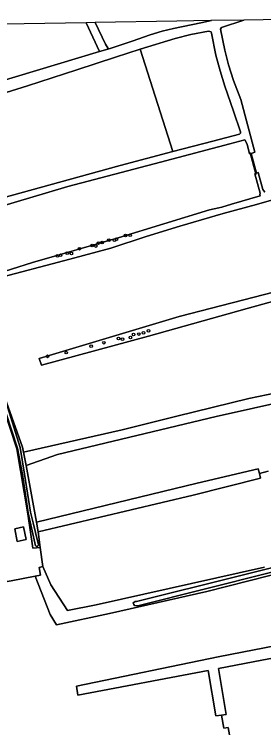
# Model space of a CAD drawing. Extents: x 162510 to 163918, y 388494 to 389774.
# Drawn here: x 163201.6 to 163292.6, y 389509.4 to 389769.9 of the extents above; entities that cross this region are included whole.
import ezdxf

# ---------------------------------------------------------------- set-up
doc = ezdxf.new("R2010")
doc.units = 0
for name, color, linetype in [('IMGEO_Boom', 7, 'Continuous'), ('IMGEO_Duiker', 7, 'Continuous'), ('IMGEO_Erf', 7, 'Continuous'), ('IMGEO_Grasland_agrarisch', 7, 'Continuous'), ('IMGEO_Grasland_overig', 7, 'Continuous'), ('IMGEO_Loofbos', 7, 'Continuous'), ('IMGEO_Oever', 7, 'Continuous'), ('IMGEO_Pand', 7, 'Continuous'), ('IMGEO_Sloot', 7, 'Continuous'), ('IMGEO_Waterloop', 7, 'Continuous')]:
    doc.layers.add(name, color=color, linetype=linetype)

msp = doc.modelspace()

# ---------------------------------------------------------------- linework, layer by layer
at = {"layer": 'IMGEO_Boom'}
for centre in [(163242.21, 389689.14), (163243.94, 389689.22), (163230.04, 389685.51), (163232.31, 389686.39), (163233.63, 389686.58), (163236.13, 389687.47), (163238.18, 389687.46), (163238.85, 389687.84), (163225.39, 389684.33), (163231.38, 389685.29), (163217.38, 389681.74), (163218.42, 389681.91), (163220.89, 389682.67), (163222.42, 389682.58), (163250.55, 389654.31), (163243.96, 389651.87), (163245.15, 389652.98), (163247.08, 389653.16), (163248.71, 389653.57), (163234.32, 389649.99), (163239.63, 389651.57), (163241.05, 389651.28), (163229.62, 389648.7), (163213.68, 389645.02), (163220.57, 389646.37)]:
    msp.add_circle(centre, 0.489, dxfattribs=at)
at = {"layer": 'IMGEO_Duiker'}
msp.add_lwpolyline([(163287.57, 389719.43), (163287.69, 389719), (163289.68, 389711.75), (163289.76, 389711.43)], dxfattribs=at)
at = {"layer": 'IMGEO_Erf'}
msp.add_lwpolyline([(163146.78, 389560.38), (163147.56, 389555.75), (163147.85, 389554.47), (163200.47, 389563.08), (163209.16, 389564.77), (163211.12, 389565.15), (163210.61, 389567.92), (163211.95, 389568.29), (163210.99, 389575.22), (163208.34, 389574.96), (163206.56, 389587.55), (163202.54, 389611.21), (163185.36, 389663.19), (163183.2, 389670.23), (163182.98, 389670.17), (163189.65, 389648.22), (163198.16, 389622.43), (163197.59, 389622.24), (163189.08, 389648.04), (163182.62, 389669.26)], dxfattribs=at)
msp.add_lwpolyline([(163204.95, 389582.72), (163205.87, 389578.08), (163202.68, 389577.45), (163201.77, 389582.09)], close=True, dxfattribs=at)
at = {"layer": 'IMGEO_Grasland_agrarisch'}
for points in [[(163411.57, 389769.92), (163285.36, 389767.8), (163277.21, 389765.09), (163276.82, 389764.54), (163278.41, 389756.79), (163279.83, 389751.46), (163281.59, 389745.78), (163284.31, 389738.79), (163289.44, 389719.56), (163288.74, 389719.28), (163288.07, 389719.1), (163289.95, 389711.86), (163290.6, 389712.12), (163292.33, 389705.96), (163292.99, 389704.91)], [(163192.77, 389674.36), (163208.18, 389679.31), (163239.53, 389688.27), (163272.86, 389698.48), (163276.3, 389699.27), (163277.3, 389699.54), (163280.93, 389700.59), (163291.39, 389703.59), (163291.22, 389704.07), (163291.29, 389704.58), (163289.43, 389711.65), (163289.68, 389711.75), (163289.95, 389711.86), (163288.07, 389719.1), (163287.81, 389719.03), (163287.69, 389719), (163287.5, 389718.95), (163286.57, 389722.49), (163285.76, 389724.09), (163280.24, 389722.61), (163255, 389715.89), (163221.12, 389707.01), (163174.85, 389693.27)], [(163297.17, 389702.51), (163289.96, 389700.48), (163277.82, 389697.22), (163262.01, 389692.5), (163249.69, 389688.83), (163236.87, 389684.56), (163221.91, 389680.54), (163193.11, 389672.91), (163192.99, 389673.37), (163192.89, 389673.85), (163185.27, 389671.67), (163185.7, 389669.77), (163198.78, 389628.32), (163204.59, 389611.79), (163204.95, 389610.01), (163240.99, 389618.17), (163260.86, 389623.21), (163287.25, 389629.6), (163301.29, 389632.53)], [(163324.45, 389672.96), (163286.55, 389662.52), (163250.57, 389652.33), (163211.54, 389641.75), (163210.68, 389644.21), (163261.81, 389659.6), (163323.63, 389675.56)], [(163316.2, 389632.19), (163275.29, 389623.04), (163217.35, 389609.13), (163205.96, 389605.11), (163207.88, 389594.48), (163209.68, 389584.48), (163268.31, 389598.76), (163290.67, 389603.94), (163291.09, 389602.21), (163294.3, 389603.06)], [(163294.3, 389603.06), (163291.09, 389602.21), (163291.5, 389600.48), (163266.89, 389594.38), (163210.32, 389580.89), (163210.99, 389575.22), (163211.95, 389568.29), (163214.97, 389561.56), (163220.99, 389552.24), (163231.48, 389554.24), (163292.98, 389568.05)], [(163302.52, 389566.92), (163271.82, 389559.09), (163236.39, 389551.1), (163216.96, 389546.98), (163214.67, 389550.73), (163209.16, 389564.77), (163200.47, 389563.08), (163147.85, 389554.47), (163148.82, 389550.2), (163149, 389549.41), (163149.68, 389545.04), (163153.99, 389526.27), (163157.09, 389514.41), (163156.83, 389514.22), (163158.11, 389509.39)], [(163395.27, 389506.72), (163392.57, 389514.59), (163388.69, 389522.39), (163382.64, 389530.87), (163376.94, 389536.07), (163370.64, 389540.9), (163362.27, 389545.59), (163357.6, 389548.48), (163354.62, 389550.94), (163346.4, 389546.69), (163346.8, 389544.98), (163316.79, 389538.71), (163291.98, 389534.11), (163276.15, 389530.98), (163278.88, 389514.29), (163277.26, 389514.04), (163278.11, 389509.29), (163279.66, 389509.54), (163281.14, 389501.38)], [(163278.11, 389509.29), (163277.26, 389514.04), (163275.18, 389513.71), (163272.33, 389530.25), (163224.79, 389521.24), (163224.27, 389524.57), (163275.98, 389535.24), (163327.39, 389545.27)]]:
    msp.add_lwpolyline(points, dxfattribs=at)
msp.add_lwpolyline([(163231.13, 389766.89), (163234.87, 389759.06), (163235.79, 389757.48), (163236.09, 389757.35), (163236.61, 389757.41), (163244.61, 389760.16), (163251.17, 389762.38), (163255.57, 389763.78), (163259.74, 389764.76), (163269.63, 389766.82), (163273.52, 389767.6), (163273.3, 389767.6), (163260.95, 389767.39)], close=True, dxfattribs=at)
at = {"layer": 'IMGEO_Grasland_overig'}
msp.add_lwpolyline([(163168.42, 389737.11), (163201.99, 389747.04), (163232.71, 389756.31), (163227.79, 389766.83), (163167.23, 389765.81)], dxfattribs=at)
msp.add_lwpolyline([(163324.45, 389672.96), (163323.63, 389675.56), (163261.81, 389659.6), (163210.68, 389644.21), (163211.54, 389641.75), (163250.57, 389652.33), (163286.55, 389662.52)], close=True, dxfattribs=at)
at = {"layer": 'IMGEO_Loofbos'}
for points in [[(163278.5, 389743.65), (163276.73, 389749.21), (163275.14, 389755.02), (163273.53, 389762.97), (163273.43, 389763.51), (163272.5, 389763.74), (163266.01, 389762.56), (163260.29, 389761.05), (163247.51, 389757.2), (163259.45, 389719.78), (163274.05, 389723.61), (163283.76, 389726.16), (163284.14, 389726.49), (163284.2, 389726.96), (163281.62, 389734.49)], [(163333.87, 389639.06), (163312.94, 389634.92), (163309.61, 389634.26), (163301.29, 389632.53), (163287.25, 389629.6), (163260.86, 389623.21), (163240.99, 389618.17), (163204.95, 389610.01), (163205.96, 389605.11), (163217.35, 389609.13), (163275.29, 389623.04), (163316.2, 389632.19), (163334.6, 389635.74), (163334.38, 389636.89)], [(163290.67, 389603.94), (163268.31, 389598.76), (163209.68, 389584.48), (163210.32, 389580.89), (163266.89, 389594.38), (163291.5, 389600.48), (163291.09, 389602.21)]]:
    msp.add_lwpolyline(points, close=True, dxfattribs=at)
for points in [[(163196.56, 389702.6), (163240.24, 389714.74), (163259.45, 389719.78), (163247.51, 389757.2), (163238.52, 389754.23), (163224.46, 389749.6), (163206.42, 389743.82), (163192.61, 389739.52)], [(163319.35, 389572.15), (163246.64, 389553.91), (163245.49, 389554.02), (163245.18, 389554.41), (163245.02, 389554.99), (163245.66, 389555.54), (163246.14, 389555.54), (163318.92, 389573.58)], [(163292.98, 389568.05), (163231.48, 389554.24), (163220.99, 389552.24), (163214.97, 389561.56), (163211.95, 389568.29), (163210.61, 389567.92), (163211.12, 389565.15), (163209.16, 389564.77), (163214.67, 389550.73), (163216.96, 389546.98), (163236.39, 389551.1), (163271.82, 389559.09), (163302.52, 389566.92)]]:
    msp.add_lwpolyline(points, dxfattribs=at)
at = {"layer": 'IMGEO_Oever'}
for points in [[(163127.36, 389654.81), (163127.42, 389654.95), (163127.49, 389655.1), (163128.65, 389655.68), (163141.2, 389659.58), (163157.51, 389664.5), (163184.71, 389672.63), (163185.18, 389670.12), (163186.36, 389666.11), (163190.93, 389652.11), (163195.7, 389637.16), (163203.77, 389611.71), (163205.31, 389601.98), (163207.46, 389588.09), (163208.42, 389584.17), (163209.29, 389580.64), (163210.38, 389576.22), (163210.35, 389576.08), (163210.31, 389575.95)], [(163185.36, 389663.19), (163202.54, 389611.21), (163206.56, 389587.55), (163208.34, 389574.96), (163210.99, 389575.22), (163210.32, 389580.89), (163209.68, 389584.48), (163207.88, 389594.48), (163205.96, 389605.11), (163204.95, 389610.01), (163204.59, 389611.79), (163198.78, 389628.32)], [(163209.32, 389575.82), (163206.7, 389587.88), (163204.55, 389601.86), (163202.71, 389611.45), (163194.4, 389636.75), (163189.57, 389651.67)]]:
    msp.add_lwpolyline(points, dxfattribs=at)
for centre, radius, start, end in [((163209.84, 389576.51), 0.865, 233.0489, 277.1678), ((163209.91, 389576.06), 0.41, 275.1634, 345.166)]:
    msp.add_arc(centre, radius, start, end, dxfattribs=at)
at = {"layer": 'IMGEO_Pand'}
msp.add_lwpolyline([(163201.77, 389582.09), (163202.68, 389577.45), (163205.87, 389578.08), (163204.95, 389582.72)], close=True, dxfattribs=at)
at = {"layer": 'IMGEO_Sloot'}
for points in [[(163174.85, 389693.27), (163221.12, 389707.01), (163255, 389715.89), (163280.24, 389722.61), (163285.76, 389724.09), (163286.57, 389722.49), (163287.5, 389718.95), (163287.69, 389719), (163287.81, 389719.03), (163288.07, 389719.1), (163288.74, 389719.28), (163289.44, 389719.56), (163284.31, 389738.79), (163281.59, 389745.78), (163279.83, 389751.46), (163278.41, 389756.79), (163276.82, 389764.54), (163277.21, 389765.09), (163285.36, 389767.8), (163273.52, 389767.6), (163269.63, 389766.82), (163259.74, 389764.76), (163255.57, 389763.78), (163251.17, 389762.38), (163244.61, 389760.16), (163236.61, 389757.41), (163232.71, 389756.31), (163201.99, 389747.04), (163168.42, 389737.11)], [(163231.13, 389766.89), (163227.79, 389766.83), (163232.71, 389756.31), (163236.61, 389757.41), (163236.09, 389757.35), (163235.79, 389757.48), (163234.87, 389759.06), (163231.13, 389766.89)], [(163192.61, 389739.52), (163206.42, 389743.82), (163224.46, 389749.6), (163238.52, 389754.23), (163247.51, 389757.2), (163260.29, 389761.05), (163266.01, 389762.56), (163272.5, 389763.74), (163273.43, 389763.51), (163273.53, 389762.97), (163275.14, 389755.02), (163276.73, 389749.21), (163278.5, 389743.65), (163281.62, 389734.49), (163284.2, 389726.96), (163284.14, 389726.49), (163283.76, 389726.16), (163274.05, 389723.61), (163259.45, 389719.78), (163240.24, 389714.74), (163196.56, 389702.6)]]:
    msp.add_lwpolyline(points, dxfattribs=at)
at = {"layer": 'IMGEO_Waterloop'}
for points in [[(163292.99, 389704.91), (163292.33, 389705.96), (163290.6, 389712.12), (163289.95, 389711.86), (163289.68, 389711.75), (163289.43, 389711.65), (163291.29, 389704.58), (163291.22, 389704.07), (163291.39, 389703.59), (163280.93, 389700.59), (163277.3, 389699.54), (163276.3, 389699.27), (163272.86, 389698.48), (163239.53, 389688.27), (163208.18, 389679.31), (163192.77, 389674.36)], [(163193.11, 389672.91), (163221.91, 389680.54), (163236.87, 389684.56), (163249.69, 389688.83), (163262.01, 389692.5), (163277.82, 389697.22), (163289.96, 389700.48), (163297.17, 389702.51)], [(163210.31, 389575.95), (163210.35, 389576.08), (163210.38, 389576.22), (163209.29, 389580.64), (163208.42, 389584.17), (163207.46, 389588.09), (163205.31, 389601.98), (163203.77, 389611.71), (163195.7, 389637.16), (163190.93, 389652.11), (163186.36, 389666.11), (163185.18, 389670.12), (163184.71, 389672.63), (163157.51, 389664.5), (163141.2, 389659.58), (163128.65, 389655.68), (163127.49, 389655.1), (163127.42, 389654.95), (163127.36, 389654.81)], [(163128.06, 389653.81), (163128.51, 389654), (163141.7, 389658.12), (163157.96, 389663.03), (163183.37, 389670.68), (163189.57, 389651.67), (163194.4, 389636.75), (163202.71, 389611.45), (163204.55, 389601.86), (163206.7, 389587.88)], [(163206.7, 389587.88), (163209.32, 389575.82)], [(163281.14, 389501.38), (163279.66, 389509.54), (163278.11, 389509.29)]]:
    msp.add_lwpolyline(points, dxfattribs=at)
for points in [[(163319.35, 389572.15), (163330.84, 389575.03), (163334.15, 389575.86), (163334.03, 389576.57), (163333.91, 389577.3), (163330.42, 389576.43), (163318.92, 389573.58), (163246.14, 389555.54), (163245.66, 389555.54), (163245.02, 389554.99), (163245.18, 389554.41), (163245.49, 389554.02), (163246.64, 389553.91)], [(163316.79, 389538.71), (163346.8, 389544.98), (163346.4, 389546.69), (163345.9, 389548.88), (163339.05, 389547.54), (163327.39, 389545.27), (163275.98, 389535.24), (163224.27, 389524.57), (163224.79, 389521.24), (163272.33, 389530.25), (163275.18, 389513.71), (163277.26, 389514.04), (163278.88, 389514.29), (163276.15, 389530.98), (163291.98, 389534.11)]]:
    msp.add_lwpolyline(points, close=True, dxfattribs=at)
for centre, radius, start, end in [((163209.84, 389576.51), 0.865, 233.0489, 277.1678), ((163209.91, 389576.06), 0.41, 275.1634, 345.166)]:
    msp.add_arc(centre, radius, start, end, dxfattribs=at)

doc.saveas('drawing.dxf')
